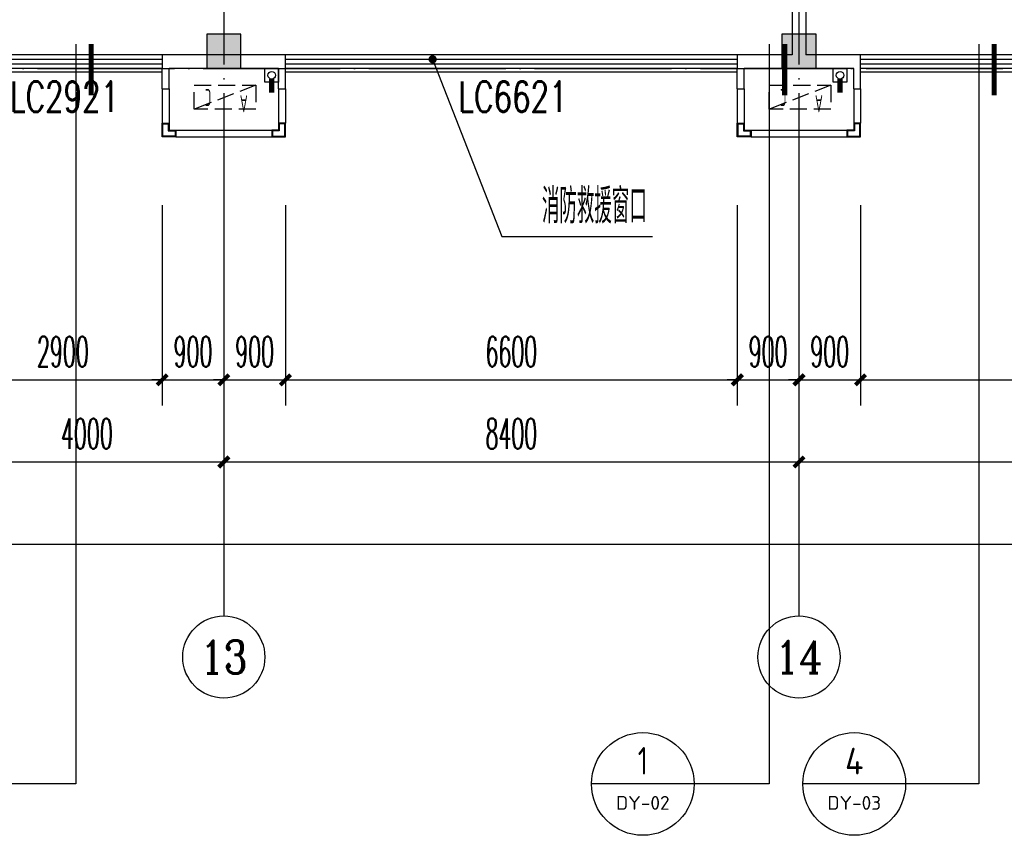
# Model space of a CAD drawing. Extents: x 1779708 to 7299578, y -1121471 to 88434.
# Tile 369 of 656: x 4757336 to 4771716, y -1072048 to -1060131. Entities that reach past the tile are written whole.
import ezdxf
from ezdxf.enums import TextEntityAlignment as Align

# ---------------------------------------------------------------- set-up
doc = ezdxf.new("R2010")
doc.units = 0
doc.header["$LTSCALE"] = 1000
doc.header["$MEASUREMENT"] = 0
doc.linetypes.add('DASH', pattern=[0.35, 0.25, -0.1])
doc.linetypes.add('DOTE', pattern=[2.42, 2, -0.2, 0.02, -0.2])
doc.layers.get('0').update_dxf_attribs({"linetype": 'CONTINUOUS'})
doc.layers.get('Defpoints').update_dxf_attribs({"linetype": 'CONTINUOUS'})
for name, color, linetype in [('11111111111111111111111111111', 50, 'DASH'), ('AXIS', 3, 'CONTINUOUS'), ('AXIS_TEXT', 7, 'CONTINUOUS'), ('DIM_IDEN', 3, 'CONTINUOUS'), ('DIM_LEAD', 3, 'CONTINUOUS'), ('DIM_污水', 3, 'CONTINUOUS'), ('DOTE', 1, 'DOTE'), ('P_PS_DIM', 1, 'CONTINUOUS'), ('PIPE-雨水', 4, 'CONTINUOUS'), ('PUB_DIM', 3, 'CONTINUOUS'), ('PUB_TEXT', 7, 'CONTINUOUS'), ('WALL', 255, 'CONTINUOUS'), ('WINDOW', 2, 'CONTINUOUS'), ('WINDOW_TEXT', 7, 'CONTINUOUS'), ('修改', 6, 'CONTINUOUS'), ('墙柱', 2, 'CONTINUOUS'), ('室外构件', 4, 'CONTINUOUS'), ('看线', 3, 'CONTINUOUS'), ('空调机位表示', 70, 'CONTINUOUS')]:
    doc.layers.add(name, color=color, linetype=linetype)
doc.styles.add('_TCH_AXIS', font='COMPLEX', dxfattribs={"bigfont": 'GBCBIG'})
doc.styles.add('_TCH_DIM', font='SIMPLEX.shx', dxfattribs={"width": 0.7, "bigfont": 'GBCBIG.shx'})
doc.styles.add('_TCH_DIM_T3', font='SIMPLEX.shx', dxfattribs={"width": 0.494118, "bigfont": 'GBCBIG.shx'})
doc.styles.add('_TCH_WINDOW', font='SIMPLEX', dxfattribs={"height": 3.5, "bigfont": 'GBCBIG'})
doc.styles.add('COMPLEX', font='COMPLEX')
doc.styles.get("Standard").update_dxf_attribs({"font": 'GBENOR', "bigfont": 'GBCBIG'})
doc.dimstyles.new('_TCH_ARCH&&150', dxfattribs={"dimtxt": 446.25, "dimasz": 150, "dimexe": 375, "dimexo": 450, "dimgap": 189.375, "dimtad": 1, "dimdec": 0, "dimzin": 0, "dimdsep": 46, "dimtxsty": '_TCH_DIM_T3', "dimblk": 'ARCHTICK', "dimcen": 0.09, "dimdle": 225, "dimclrt": 7, "dimazin": 2, "dimtfac": 1, "dimtdec": 0, "dimtix": 1, "dimtmove": 2, "dimatfit": 3, "dimfxl": 250, "dimtolj": 1, "dimtzin": 0, "dimarcsym": 0})

# ---------------------------------------------------------------- blocks, each defined once
blk = doc.blocks.new('_AXISO')
blk.add_circle((0, 0), 0.5)
at = {"layer": 'AXIS_TEXT', "style": 'COMPLEX', "width": 1.041667}
blk.add_attdef('A', text='', height=0.56, dxfattribs=at).set_placement((-0.25, -0.28), (0.25, -0.28), align=Align.FIT)
blk = doc.blocks.new('_ArchTick')
at = {"color": 0, "linetype": 'ByBlock', "const_width": 0.4}
blk.add_lwpolyline([(-0.5, -0.5), (0.5, 0.5)], dxfattribs=at)
blk = doc.blocks.new('*D6822')
at = {"layer": 'AXIS', "color": 0, "lineweight": -2, "transparency": 16777216}
for p, q in [((9200, 6750), (9200, 1875)), ((84800, 6750), (84800, 1875)), ((8975, 2250), (85025, 2250))]:
    blk.add_line(p, q, dxfattribs=at)
at = {"layer": 'Defpoints', "color": 0, "transparency": 16777216}
for p in [(9200, 7200), (84800, 7200), (84800, 2250)]:
    blk.add_point(p, dxfattribs=at)
at = {"layer": 'AXIS', "color": 0, "lineweight": -2, "transparency": 16777216, "xscale": 150, "yscale": 150, "zscale": 150, "rotation": 180}
blk.add_blockref('_ArchTick', (9200, 2250), dxfattribs=at)
at = {"layer": 'AXIS', "color": 0, "lineweight": -2, "transparency": 16777216, "xscale": 150, "yscale": 150, "zscale": 150}
blk.add_blockref('_ArchTick', (84800, 2250), dxfattribs=at)
at = {"layer": 'AXIS', "color": 7, "transparency": 16777216, "insert": (47000, 2663), "char_height": 446.2, "attachment_point": 5, "style": '_TCH_DIM_T3'}
blk.add_mtext('\\A1;75600', dxfattribs=at)
blk = doc.blocks.new('*D6834')
at = {"layer": 'AXIS', "color": 0, "lineweight": -2, "transparency": 16777216}
for p, q in [((64000, 6750), (64000, 3075)), ((68000, 6750), (68000, 3075)), ((63775, 3450), (68225, 3450))]:
    blk.add_line(p, q, dxfattribs=at)
at = {"layer": 'Defpoints', "color": 0, "transparency": 16777216}
for p in [(64000, 7200), (68000, 7200), (68000, 3450)]:
    blk.add_point(p, dxfattribs=at)
at = {"layer": 'AXIS', "color": 0, "lineweight": -2, "transparency": 16777216, "xscale": 150, "yscale": 150, "zscale": 150, "rotation": 180}
blk.add_blockref('_ArchTick', (64000, 3450), dxfattribs=at)
at = {"layer": 'AXIS', "color": 0, "lineweight": -2, "transparency": 16777216, "xscale": 150, "yscale": 150, "zscale": 150}
blk.add_blockref('_ArchTick', (68000, 3450), dxfattribs=at)
at = {"layer": 'AXIS', "color": 7, "transparency": 16777216, "insert": (66000, 3863), "char_height": 446.2, "attachment_point": 5, "style": '_TCH_DIM_T3'}
blk.add_mtext('\\A1;4000', dxfattribs=at)
blk = doc.blocks.new('*D6835')
at = {"layer": 'AXIS', "color": 0, "lineweight": -2, "transparency": 16777216}
for p, q in [((68000, 6750), (68000, 3075)), ((76400, 6750), (76400, 3075)), ((67775, 3450), (76625, 3450))]:
    blk.add_line(p, q, dxfattribs=at)
at = {"layer": 'Defpoints', "color": 0, "transparency": 16777216}
for p in [(68000, 7200), (76400, 7200), (76400, 3450)]:
    blk.add_point(p, dxfattribs=at)
at = {"layer": 'AXIS', "color": 0, "lineweight": -2, "transparency": 16777216, "xscale": 150, "yscale": 150, "zscale": 150, "rotation": 180}
blk.add_blockref('_ArchTick', (68000, 3450), dxfattribs=at)
at = {"layer": 'AXIS', "color": 0, "lineweight": -2, "transparency": 16777216, "xscale": 150, "yscale": 150, "zscale": 150}
blk.add_blockref('_ArchTick', (76400, 3450), dxfattribs=at)
at = {"layer": 'AXIS', "color": 7, "transparency": 16777216, "insert": (72200, 3863), "char_height": 446.2, "attachment_point": 5, "style": '_TCH_DIM_T3'}
blk.add_mtext('\\A1;8400', dxfattribs=at)
blk = doc.blocks.new('*D6836')
at = {"layer": 'AXIS', "color": 0, "lineweight": -2, "transparency": 16777216}
for p, q in [((76400, 6750), (76400, 3075)), ((84300, 6750), (84300, 3075)), ((76175, 3450), (84525, 3450))]:
    blk.add_line(p, q, dxfattribs=at)
at = {"layer": 'Defpoints', "color": 0, "transparency": 16777216}
for p in [(76400, 7200), (84300, 7200), (84300, 3450)]:
    blk.add_point(p, dxfattribs=at)
at = {"layer": 'AXIS', "color": 0, "lineweight": -2, "transparency": 16777216, "xscale": 150, "yscale": 150, "zscale": 150, "rotation": 180}
blk.add_blockref('_ArchTick', (76400, 3450), dxfattribs=at)
at = {"layer": 'AXIS', "color": 0, "lineweight": -2, "transparency": 16777216, "xscale": 150, "yscale": 150, "zscale": 150}
blk.add_blockref('_ArchTick', (84300, 3450), dxfattribs=at)
at = {"layer": 'AXIS', "color": 7, "transparency": 16777216, "insert": (80350, 3863), "char_height": 446.2, "attachment_point": 5, "style": '_TCH_DIM_T3'}
blk.add_mtext('\\A1;7900', dxfattribs=at)
blk = doc.blocks.new('A$C606A0922')
at = {"layer": '墙柱'}
h = blk.add_hatch(color=256, dxfattribs=at)
h.paths.add_polyline_path([(24950, 87000), (25450, 87000), (25450, 87500), (24950, 87500)])
h.paths.add_polyline_path([(66900, 125200), (67500, 125200), (67500, 124600), (66900, 124600)])
h.paths.add_polyline_path([(16600, 125200), (17100, 125200), (17100, 124700), (16600, 124700)])
h.paths.add_polyline_path([(27130, 122900), (27130, 122600), (26430, 122600), (26430, 122900)])
h.paths.add_polyline_path([(54500, 138000), (55000, 138000), (55000, 137500), (54500, 137500)])
h.paths.add_polyline_path([(16600, 87000), (17100, 87000), (17100, 87500), (16600, 87500)])
h.paths.add_polyline_path([(42000, 96300), (42500, 96300), (42500, 96800), (42000, 96800)])
h.paths.add_polyline_path([(58500, 105100), (59000, 105100), (59000, 105600), (58500, 105600)])
h.paths.add_polyline_path([(13000, 93250), (13500, 93250), (13500, 93750), (13000, 93750)])
h.paths.add_polyline_path([(66700, 100900), (67200, 100900), (67200, 101400), (66700, 101400)])
h.paths.add_polyline_path([(20700, 118600), (21200, 118600), (21200, 118100), (20700, 118100)])
h.paths.add_polyline_path([(20700, 112000), (21200, 112000), (21200, 111500), (20700, 111500)])
h.paths.add_polyline_path([(13000, 106150), (13500, 106150), (13500, 105650), (13000, 105650)])
h.paths.add_polyline_path([(20700, 99800), (21200, 99800), (21200, 100300), (20700, 100300)])
h.paths.add_polyline_path([(13000, 87000), (13500, 87000), (13500, 87500), (13000, 87500)])
h.paths.add_polyline_path([(74900, 125200), (75600, 125200), (75600, 124600), (74900, 124600)])
h.paths.add_polyline_path([(54900, 113500), (54400, 113500), (54400, 113000), (54900, 113000)])
h.paths.add_polyline_path([(74900, 96300), (75600, 96300), (75600, 96800), (74900, 96800)])
h.paths.add_polyline_path([(500, 93250), (1000, 93250), (1000, 93750), (500, 93750)])
h.paths.add_polyline_path([(500, 106150), (1000, 106150), (1000, 105650), (500, 105650)])
h.paths.add_polyline_path([(8400, 125200), (8900, 125200), (8900, 124700), (8400, 124700)])
h.paths.add_polyline_path([(66900, 113600), (67500, 113600), (67500, 113000), (66900, 113000)])
h.paths.add_polyline_path([(74900, 113000), (75600, 113000), (75600, 113600), (74900, 113600)])
h.paths.add_polyline_path([(58500, 113000), (59100, 113000), (59100, 113600), (58500, 113600)])
h.paths.add_polyline_path([(66700, 105100), (67200, 105100), (67200, 105600), (66700, 105600)])
h.paths.add_polyline_path([(54400, 105100), (54900, 105100), (54900, 105600), (54400, 105600)])
h.paths.add_polyline_path([(50150, 125200), (50650, 125200), (50650, 124700), (50150, 124700)])
h.paths.add_polyline_path([(46200, 87000), (46700, 87000), (46700, 87500), (46200, 87500)])
h.paths.add_polyline_path([(42500, 99800), (42000, 99800), (42000, 100300), (42500, 100300)])
h.paths.add_polyline_path([(42500, 87000), (42000, 87000), (42000, 87500), (42500, 87500)])
h.paths.add_polyline_path([(24900, 99800), (25400, 99800), (25400, 100300), (24900, 100300)])
h.paths.add_polyline_path([(20700, 106150), (21200, 106150), (21200, 105650), (20700, 105650)])
h.paths.add_polyline_path([(13000, 100300), (13500, 100300), (13500, 99800), (13000, 99800)])
h.paths.add_polyline_path([(16600, 112000), (17100, 112000), (17100, 111500), (16600, 111500)])
h.paths.add_polyline_path([(8200, 112000), (8700, 112000), (8700, 111500), (8200, 111500)])
h.paths.add_polyline_path([(500, 112000), (1000, 112000), (1000, 111500), (500, 111500)])
h.paths.add_polyline_path([(16600, 118600), (17100, 118600), (17100, 118100), (16600, 118100)])
h.paths.add_polyline_path([(8400, 118700), (8900, 118700), (8900, 118100), (8400, 118100)])
h.paths.add_polyline_path([(74900, 99500), (75600, 99500), (75600, 100000), (74900, 100000)])
h.paths.add_polyline_path([(75100, 87000), (75600, 87000), (75600, 87500), (75100, 87500)])
h.paths.add_polyline_path([(66900, 96200), (67500, 96200), (67500, 96800), (66900, 96800)])
h.paths.add_polyline_path([(66950, 87000), (67450, 87000), (67450, 87500), (66950, 87500)])
h.paths.add_polyline_path([(58500, 96200), (59100, 96200), (59100, 96800), (58500, 96800)])
h.paths.add_polyline_path([(58550, 87000), (59050, 87000), (59050, 87500), (58550, 87500)])
h.paths.add_polyline_path([(50150, 99800), (50650, 99800), (50650, 100300), (50150, 100300)])
h.paths.add_polyline_path([(50150, 96300), (50650, 96300), (50650, 96800), (50150, 96800)])
h.paths.add_polyline_path([(50150, 87000), (50650, 87000), (50650, 87500), (50150, 87500)])
h.paths.add_polyline_path([(33100, 99800), (33600, 99800), (33600, 100300), (33100, 100300)])
h.paths.add_polyline_path([(33100, 96300), (33600, 96300), (33600, 96800), (33100, 96800)])
h.paths.add_polyline_path([(24900, 96300), (25400, 96300), (25400, 96800), (24900, 96800)])
h.paths.add_polyline_path([(500, 99800), (1000, 99800), (1000, 100300), (500, 100300)])
h.paths.add_polyline_path([(16600, 96300), (17100, 96300), (17100, 96800), (16600, 96800)])
h.paths.add_polyline_path([(33100, 87000), (33600, 87000), (33600, 87500), (33100, 87500)])
h.paths.add_polyline_path([(500, 87000), (1000, 87000), (1000, 87500), (500, 87500)])
h.paths.add_polyline_path([(74900, 128700), (75600, 128700), (75600, 128200), (74900, 128200)])
h.paths.add_polyline_path([(74900, 138000), (75600, 138000), (75600, 137500), (74900, 137500)])
h.paths.add_polyline_path([(66950, 128700), (67450, 128700), (67450, 128200), (66950, 128200)])
h.paths.add_polyline_path([(66950, 138000), (67450, 138000), (67450, 137500), (66950, 137500)])
h.paths.add_polyline_path([(58500, 125200), (59100, 125200), (59100, 124600), (58500, 124600)])
h.paths.add_polyline_path([(58550, 128700), (59050, 128700), (59050, 128200), (58550, 128200)])
h.paths.add_polyline_path([(58550, 138000), (59050, 138000), (59050, 137500), (58550, 137500)])
h.paths.add_polyline_path([(50150, 128700), (50650, 128700), (50650, 128200), (50150, 128200)])
h.paths.add_polyline_path([(50150, 138000), (50650, 138000), (50650, 137500), (50150, 137500)])
h.paths.add_polyline_path([(42000, 125200), (42500, 125200), (42500, 124700), (42000, 124700)])
h.paths.add_polyline_path([(42000, 128700), (42500, 128700), (42500, 128200), (42000, 128200)])
h.paths.add_polyline_path([(33100, 125200), (33600, 125200), (33600, 124700), (33100, 124700)])
h.paths.add_polyline_path([(25060, 125200), (25660, 125200), (25660, 124800), (25060, 124800)])
h.paths.add_polyline_path([(33100, 128700), (33600, 128700), (33600, 128200), (33100, 128200)])
h.paths.add_polyline_path([(24950, 128700), (25450, 128700), (25450, 128200), (24950, 128200)])
h.paths.add_polyline_path([(0, 125500), (700, 125500), (700, 125000), (0, 125000)])
h.paths.add_polyline_path([(0, 128700), (700, 128700), (700, 128200), (0, 128200)])
h.paths.add_polyline_path([(8150, 128700), (8650, 128700), (8650, 128200), (8150, 128200)])
h.paths.add_polyline_path([(16550, 128700), (17050, 128700), (17050, 128200), (16550, 128200)])
h.paths.add_polyline_path([(42000, 138000), (42500, 138000), (42500, 137500), (42000, 137500)])
h.paths.add_polyline_path([(33100, 138000), (33600, 138000), (33600, 137500), (33100, 137500)])
h.paths.add_polyline_path([(24950, 138000), (25450, 138000), (25450, 137500), (24950, 137500)])
h.paths.add_polyline_path([(16550, 138000), (17050, 138000), (17050, 137500), (16550, 137500)])
h.paths.add_polyline_path([(8150, 138000), (8650, 138000), (8650, 137500), (8150, 137500)])
h.paths.add_polyline_path([(0, 138000), (500, 138000), (500, 137500), (0, 137500)])
h.paths.add_polyline_path([(24950, 51000), (25450, 51000), (25450, 50500), (24950, 50500)])
h.paths.add_polyline_path([(66900, 12800), (67500, 12800), (67500, 13400), (66900, 13400)])
h.paths.add_polyline_path([(16600, 12800), (17100, 12800), (17100, 13300), (16600, 13300)])
h.paths.add_polyline_path([(27130, 15100), (27130, 15400), (26430, 15400), (26430, 15100)])
h.paths.add_polyline_path([(54500, 0), (55000, 0), (55000, 500), (54500, 500)])
h.paths.add_polyline_path([(16600, 51000), (17100, 51000), (17100, 50500), (16600, 50500)])
h.paths.add_polyline_path([(42000, 41700), (42500, 41700), (42500, 41200), (42000, 41200)])
h.paths.add_polyline_path([(58500, 32900), (59000, 32900), (59000, 32400), (58500, 32400)])
h.paths.add_polyline_path([(13000, 44750), (13500, 44750), (13500, 44250), (13000, 44250)])
h.paths.add_polyline_path([(66700, 37100), (67200, 37100), (67200, 36600), (66700, 36600)])
h.paths.add_polyline_path([(20700, 19400), (21200, 19400), (21200, 19900), (20700, 19900)])
h.paths.add_polyline_path([(20700, 26000), (21200, 26000), (21200, 26500), (20700, 26500)])
h.paths.add_polyline_path([(13000, 31850), (13500, 31850), (13500, 32350), (13000, 32350)])
h.paths.add_polyline_path([(20700, 38200), (21200, 38200), (21200, 37700), (20700, 37700)])
h.paths.add_polyline_path([(13000, 51000), (13500, 51000), (13500, 50500), (13000, 50500)])
h.paths.add_polyline_path([(74900, 12800), (75600, 12800), (75600, 13400), (74900, 13400)])
h.paths.add_polyline_path([(54900, 24500), (54400, 24500), (54400, 25000), (54900, 25000)])
h.paths.add_polyline_path([(74900, 41700), (75600, 41700), (75600, 41200), (74900, 41200)])
h.paths.add_polyline_path([(500, 44750), (1000, 44750), (1000, 44250), (500, 44250)])
h.paths.add_polyline_path([(500, 31850), (1000, 31850), (1000, 32350), (500, 32350)])
h.paths.add_polyline_path([(8400, 12800), (8900, 12800), (8900, 13300), (8400, 13300)])
h.paths.add_polyline_path([(66900, 24400), (67500, 24400), (67500, 25000), (66900, 25000)])
h.paths.add_polyline_path([(74900, 25000), (75600, 25000), (75600, 24400), (74900, 24400)])
h.paths.add_polyline_path([(58500, 25000), (59100, 25000), (59100, 24400), (58500, 24400)])
h.paths.add_polyline_path([(66700, 32900), (67200, 32900), (67200, 32400), (66700, 32400)])
h.paths.add_polyline_path([(54400, 32900), (54900, 32900), (54900, 32400), (54400, 32400)])
h.paths.add_polyline_path([(50150, 12800), (50650, 12800), (50650, 13300), (50150, 13300)])
h.paths.add_polyline_path([(46200, 51000), (46700, 51000), (46700, 50500), (46200, 50500)])
h.paths.add_polyline_path([(42500, 38200), (42000, 38200), (42000, 37700), (42500, 37700)])
h.paths.add_polyline_path([(42500, 51000), (42000, 51000), (42000, 50500), (42500, 50500)])
h.paths.add_polyline_path([(24900, 38200), (25400, 38200), (25400, 37700), (24900, 37700)])
h.paths.add_polyline_path([(20700, 31850), (21200, 31850), (21200, 32350), (20700, 32350)])
h.paths.add_polyline_path([(13000, 37700), (13500, 37700), (13500, 38200), (13000, 38200)])
h.paths.add_polyline_path([(16600, 26000), (17100, 26000), (17100, 26500), (16600, 26500)])
h.paths.add_polyline_path([(8200, 26000), (8700, 26000), (8700, 26500), (8200, 26500)])
h.paths.add_polyline_path([(500, 26000), (1000, 26000), (1000, 26500), (500, 26500)])
h.paths.add_polyline_path([(16600, 19400), (17100, 19400), (17100, 19900), (16600, 19900)])
h.paths.add_polyline_path([(8400, 19300), (8900, 19300), (8900, 19900), (8400, 19900)])
h.paths.add_polyline_path([(74900, 38500), (75600, 38500), (75600, 38000), (74900, 38000)])
h.paths.add_polyline_path([(75100, 51000), (75600, 51000), (75600, 50500), (75100, 50500)])
h.paths.add_polyline_path([(66900, 41800), (67500, 41800), (67500, 41200), (66900, 41200)])
h.paths.add_polyline_path([(66950, 51000), (67450, 51000), (67450, 50500), (66950, 50500)])
h.paths.add_polyline_path([(58500, 41800), (59100, 41800), (59100, 41200), (58500, 41200)])
h.paths.add_polyline_path([(58550, 51000), (59050, 51000), (59050, 50500), (58550, 50500)])
h.paths.add_polyline_path([(50150, 38200), (50650, 38200), (50650, 37700), (50150, 37700)])
h.paths.add_polyline_path([(50150, 41700), (50650, 41700), (50650, 41200), (50150, 41200)])
h.paths.add_polyline_path([(50150, 51000), (50650, 51000), (50650, 50500), (50150, 50500)])
h.paths.add_polyline_path([(33100, 38200), (33600, 38200), (33600, 37700), (33100, 37700)])
h.paths.add_polyline_path([(33100, 41700), (33600, 41700), (33600, 41200), (33100, 41200)])
h.paths.add_polyline_path([(24900, 41700), (25400, 41700), (25400, 41200), (24900, 41200)])
h.paths.add_polyline_path([(500, 38200), (1000, 38200), (1000, 37700), (500, 37700)])
h.paths.add_polyline_path([(16600, 41700), (17100, 41700), (17100, 41200), (16600, 41200)])
h.paths.add_polyline_path([(33100, 51000), (33600, 51000), (33600, 50500), (33100, 50500)])
h.paths.add_polyline_path([(500, 51000), (1000, 51000), (1000, 50500), (500, 50500)])
h.paths.add_polyline_path([(74900, 9300), (75600, 9300), (75600, 9800), (74900, 9800)])
h.paths.add_polyline_path([(74900, 0), (75600, 0), (75600, 500), (74900, 500)])
h.paths.add_polyline_path([(66950, 9300), (67450, 9300), (67450, 9800), (66950, 9800)])
h.paths.add_polyline_path([(66950, 0), (67450, 0), (67450, 500), (66950, 500)])
h.paths.add_polyline_path([(58500, 12800), (59100, 12800), (59100, 13400), (58500, 13400)])
h.paths.add_polyline_path([(58550, 9300), (59050, 9300), (59050, 9800), (58550, 9800)])
h.paths.add_polyline_path([(58550, 0), (59050, 0), (59050, 500), (58550, 500)])
h.paths.add_polyline_path([(50150, 9300), (50650, 9300), (50650, 9800), (50150, 9800)])
h.paths.add_polyline_path([(50150, 0), (50650, 0), (50650, 500), (50150, 500)])
h.paths.add_polyline_path([(42000, 12800), (42500, 12800), (42500, 13300), (42000, 13300)])
h.paths.add_polyline_path([(42000, 9300), (42500, 9300), (42500, 9800), (42000, 9800)])
h.paths.add_polyline_path([(33100, 12800), (33600, 12800), (33600, 13300), (33100, 13300)])
h.paths.add_polyline_path([(25060, 12800), (25660, 12800), (25660, 13200), (25060, 13200)])
h.paths.add_polyline_path([(33100, 9300), (33600, 9300), (33600, 9800), (33100, 9800)])
h.paths.add_polyline_path([(24950, 9300), (25450, 9300), (25450, 9800), (24950, 9800)])
h.paths.add_polyline_path([(0, 12500), (700, 12500), (700, 13000), (0, 13000)])
h.paths.add_polyline_path([(0, 9300), (700, 9300), (700, 9800), (0, 9800)])
h.paths.add_polyline_path([(8150, 9300), (8650, 9300), (8650, 9800), (8150, 9800)])
h.paths.add_polyline_path([(16550, 9300), (17050, 9300), (17050, 9800), (16550, 9800)])
h.paths.add_polyline_path([(42000, 0), (42500, 0), (42500, 500), (42000, 500)])
h.paths.add_polyline_path([(33100, 0), (33600, 0), (33600, 500), (33100, 500)])
h.paths.add_polyline_path([(24950, 0), (25450, 0), (25450, 500), (24950, 500)])
h.paths.add_polyline_path([(16550, 0), (17050, 0), (17050, 500), (16550, 500)])
h.paths.add_polyline_path([(8150, 0), (8650, 0), (8650, 500), (8150, 500)])
h.paths.add_polyline_path([(0, 0), (500, 0), (500, 500), (0, 500)])
for points in [[(58550, 0), (59050, 0), (59050, 500), (58550, 500)], [(66950, 0), (67450, 0), (67450, 500), (66950, 500)]]:
    blk.add_lwpolyline(points, close=True, dxfattribs=at)
blk = doc.blocks.new('A$C46E9187A')
at = {"layer": '空调机位表示', "linetype": 'DASH'}
blk.add_lwpolyline([(0, 0), (0, 350), (900, 350), (900, 0)], close=True, dxfattribs=at)
blk.add_lwpolyline([(0, 0), (900, 350)], dxfattribs=at)
at = {"layer": '空调机位表示', "width": 0.6}
for s, p in [('A', (118, 145)), ('C', (651, 55))]:
    blk.add_text(s, height=250, dxfattribs=at).set_placement(p)
blk = doc.blocks.new('a1')
at = {"layer": '11111111111111111111111111111'}
for p, q in [((59122, 49136), (59122, 48936)), ((59322, 49136), (59122, 49136)), ((59322, 48936), (59322, 49136)), ((59122, 48936), (59322, 48936))]:
    blk.add_line(p, q, dxfattribs=at)
blk = doc.blocks.new('$WINLIB2D$00000001')
at = {"color": 0}
for points in [[(-0.5, 0.5), (-0.5, -0.5)], [(-0.5, 0.5), (0.5, 0.5)], [(0.5, -0.5), (0.5, 0.5)], [(0.5, 0.1667), (-0.5, 0.1667)], [(0.5, -0.1667), (-0.5, -0.1667)], [(-0.5, -0.5), (0.5, -0.5)]]:
    blk.add_lwpolyline(points, dxfattribs=at)
blk = doc.blocks.new('*D5553')
at = {"layer": 'Defpoints', "color": 0, "transparency": 16777216}
for p in [(4769617, -1062393), (4775817, -1062393), (4775817, -1065393)]:
    blk.add_point(p, dxfattribs=at)
at = {"layer": 'PUB_DIM', "color": 0, "lineweight": -2, "transparency": 16777216}
for p, q in [((4769617, -1062843), (4769617, -1065768)), ((4775817, -1062843), (4775817, -1065768)), ((4769392, -1065393), (4776042, -1065393))]:
    blk.add_line(p, q, dxfattribs=at)
at = {"layer": 'PUB_DIM', "color": 0, "lineweight": -2, "transparency": 16777216, "xscale": 150, "yscale": 150, "zscale": 150, "rotation": 180}
blk.add_blockref('_ArchTick', (4769617, -1065393), dxfattribs=at)
at = {"layer": 'PUB_DIM', "color": 0, "lineweight": -2, "transparency": 16777216, "xscale": 150, "yscale": 150, "zscale": 150}
blk.add_blockref('_ArchTick', (4775817, -1065393), dxfattribs=at)
at = {"layer": 'PUB_DIM', "color": 7, "transparency": 16777216, "insert": (4772717, -1064981), "char_height": 446.2, "attachment_point": 5, "style": '_TCH_DIM_T3'}
blk.add_mtext('\\A1;6200', dxfattribs=at)
blk = doc.blocks.new('*D5554')
at = {"layer": 'Defpoints', "color": 0, "transparency": 16777216}
for p in [(4768717, -1062393), (4769617, -1062393), (4769617, -1065393)]:
    blk.add_point(p, dxfattribs=at)
at = {"layer": 'PUB_DIM', "color": 0, "lineweight": -2, "transparency": 16777216}
for p, q in [((4768717, -1062843), (4768717, -1065768)), ((4769617, -1062843), (4769617, -1065768)), ((4768717, -1065393), (4768567, -1065393)), ((4768717, -1065393), (4769617, -1065393)), ((4769617, -1065393), (4769767, -1065393))]:
    blk.add_line(p, q, dxfattribs=at)
at = {"layer": 'PUB_DIM', "color": 0, "lineweight": -2, "transparency": 16777216, "xscale": 150, "yscale": 150, "zscale": 150}
blk.add_blockref('_ArchTick', (4768717, -1065393), dxfattribs=at)
at = {"layer": 'PUB_DIM', "color": 0, "lineweight": -2, "transparency": 16777216, "xscale": 150, "yscale": 150, "zscale": 150, "rotation": 180}
blk.add_blockref('_ArchTick', (4769617, -1065393), dxfattribs=at)
at = {"layer": 'PUB_DIM', "color": 7, "transparency": 16777216, "insert": (4769167, -1064981), "char_height": 446.2, "attachment_point": 5, "style": '_TCH_DIM_T3'}
blk.add_mtext('\\A1;900', dxfattribs=at)
blk = doc.blocks.new('*D5555')
at = {"layer": 'Defpoints', "color": 0, "transparency": 16777216}
for p in [(4767817, -1062393), (4768717, -1062393), (4768717, -1065393)]:
    blk.add_point(p, dxfattribs=at)
at = {"layer": 'PUB_DIM', "color": 0, "lineweight": -2, "transparency": 16777216}
for p, q in [((4767817, -1062843), (4767817, -1065768)), ((4768717, -1062843), (4768717, -1065768)), ((4767817, -1065393), (4767667, -1065393)), ((4767817, -1065393), (4768717, -1065393)), ((4768717, -1065393), (4768867, -1065393))]:
    blk.add_line(p, q, dxfattribs=at)
at = {"layer": 'PUB_DIM', "color": 0, "lineweight": -2, "transparency": 16777216, "xscale": 150, "yscale": 150, "zscale": 150}
blk.add_blockref('_ArchTick', (4767817, -1065393), dxfattribs=at)
at = {"layer": 'PUB_DIM', "color": 0, "lineweight": -2, "transparency": 16777216, "xscale": 150, "yscale": 150, "zscale": 150, "rotation": 180}
blk.add_blockref('_ArchTick', (4768717, -1065393), dxfattribs=at)
at = {"layer": 'PUB_DIM', "color": 7, "transparency": 16777216, "insert": (4768267, -1064981), "char_height": 446.2, "attachment_point": 5, "style": '_TCH_DIM_T3'}
blk.add_mtext('\\A1;900', dxfattribs=at)
blk = doc.blocks.new('*D5556')
at = {"layer": 'Defpoints', "color": 0, "transparency": 16777216}
for p in [(4761217, -1062393), (4767817, -1062393), (4767817, -1065393)]:
    blk.add_point(p, dxfattribs=at)
at = {"layer": 'PUB_DIM', "color": 0, "lineweight": -2, "transparency": 16777216}
for p, q in [((4761217, -1062843), (4761217, -1065768)), ((4767817, -1062843), (4767817, -1065768)), ((4760992, -1065393), (4768042, -1065393))]:
    blk.add_line(p, q, dxfattribs=at)
at = {"layer": 'PUB_DIM', "color": 0, "lineweight": -2, "transparency": 16777216, "xscale": 150, "yscale": 150, "zscale": 150, "rotation": 180}
blk.add_blockref('_ArchTick', (4761217, -1065393), dxfattribs=at)
at = {"layer": 'PUB_DIM', "color": 0, "lineweight": -2, "transparency": 16777216, "xscale": 150, "yscale": 150, "zscale": 150}
blk.add_blockref('_ArchTick', (4767817, -1065393), dxfattribs=at)
at = {"layer": 'PUB_DIM', "color": 7, "transparency": 16777216, "insert": (4764517, -1064981), "char_height": 446.2, "attachment_point": 5, "style": '_TCH_DIM_T3'}
blk.add_mtext('\\A1;6600', dxfattribs=at)
blk = doc.blocks.new('*D5557')
at = {"layer": 'Defpoints', "color": 0, "transparency": 16777216}
for p in [(4760317, -1062393), (4761217, -1062393), (4761217, -1065393)]:
    blk.add_point(p, dxfattribs=at)
at = {"layer": 'PUB_DIM', "color": 0, "lineweight": -2, "transparency": 16777216}
for p, q in [((4760317, -1062843), (4760317, -1065768)), ((4761217, -1062843), (4761217, -1065768)), ((4760317, -1065393), (4760167, -1065393)), ((4760317, -1065393), (4761217, -1065393)), ((4761217, -1065393), (4761367, -1065393))]:
    blk.add_line(p, q, dxfattribs=at)
at = {"layer": 'PUB_DIM', "color": 0, "lineweight": -2, "transparency": 16777216, "xscale": 150, "yscale": 150, "zscale": 150}
blk.add_blockref('_ArchTick', (4760317, -1065393), dxfattribs=at)
at = {"layer": 'PUB_DIM', "color": 0, "lineweight": -2, "transparency": 16777216, "xscale": 150, "yscale": 150, "zscale": 150, "rotation": 180}
blk.add_blockref('_ArchTick', (4761217, -1065393), dxfattribs=at)
at = {"layer": 'PUB_DIM', "color": 7, "transparency": 16777216, "insert": (4760767, -1064981), "char_height": 446.2, "attachment_point": 5, "style": '_TCH_DIM_T3'}
blk.add_mtext('\\A1;900', dxfattribs=at)
blk = doc.blocks.new('*D5558')
at = {"layer": 'Defpoints', "color": 0, "transparency": 16777216}
for p in [(4759417, -1062393), (4760317, -1062393), (4760317, -1065393)]:
    blk.add_point(p, dxfattribs=at)
at = {"layer": 'PUB_DIM', "color": 0, "lineweight": -2, "transparency": 16777216}
for p, q in [((4759417, -1062843), (4759417, -1065768)), ((4760317, -1062843), (4760317, -1065768)), ((4759417, -1065393), (4759267, -1065393)), ((4759417, -1065393), (4760317, -1065393)), ((4760317, -1065393), (4760467, -1065393))]:
    blk.add_line(p, q, dxfattribs=at)
at = {"layer": 'PUB_DIM', "color": 0, "lineweight": -2, "transparency": 16777216, "xscale": 150, "yscale": 150, "zscale": 150}
blk.add_blockref('_ArchTick', (4759417, -1065393), dxfattribs=at)
at = {"layer": 'PUB_DIM', "color": 0, "lineweight": -2, "transparency": 16777216, "xscale": 150, "yscale": 150, "zscale": 150, "rotation": 180}
blk.add_blockref('_ArchTick', (4760317, -1065393), dxfattribs=at)
at = {"layer": 'PUB_DIM', "color": 7, "transparency": 16777216, "insert": (4759867, -1064981), "char_height": 446.2, "attachment_point": 5, "style": '_TCH_DIM_T3'}
blk.add_mtext('\\A1;900', dxfattribs=at)
blk = doc.blocks.new('*D5559')
at = {"layer": 'Defpoints', "color": 0, "transparency": 16777216}
for p in [(4756517, -1062393), (4759417, -1062393), (4759417, -1065393)]:
    blk.add_point(p, dxfattribs=at)
at = {"layer": 'PUB_DIM', "color": 0, "lineweight": -2, "transparency": 16777216}
for p, q in [((4756517, -1062843), (4756517, -1065768)), ((4759417, -1062843), (4759417, -1065768)), ((4756292, -1065393), (4759642, -1065393))]:
    blk.add_line(p, q, dxfattribs=at)
at = {"layer": 'PUB_DIM', "color": 0, "lineweight": -2, "transparency": 16777216, "xscale": 150, "yscale": 150, "zscale": 150, "rotation": 180}
blk.add_blockref('_ArchTick', (4756517, -1065393), dxfattribs=at)
at = {"layer": 'PUB_DIM', "color": 0, "lineweight": -2, "transparency": 16777216, "xscale": 150, "yscale": 150, "zscale": 150}
blk.add_blockref('_ArchTick', (4759417, -1065393), dxfattribs=at)
at = {"layer": 'PUB_DIM', "color": 7, "transparency": 16777216, "insert": (4757967, -1064981), "char_height": 446.2, "attachment_point": 5, "style": '_TCH_DIM_T3'}
blk.add_mtext('\\A1;2900', dxfattribs=at)
blk = doc.blocks.new('A$C159220C3')
at = {"layer": 'AXIS'}
for p, q in [((68000, 7200), (68000, 1200)), ((76400, 7200), (76400, 1200))]:
    blk.add_line(p, q, dxfattribs=at)
at = {"layer": 'DOTE'}
for p, q in [((68000, 149200), (68000, 7200)), ((76400, 149200), (76400, 7200)), ((7200, 9200), (86800, 9200))]:
    blk.add_line(p, q, dxfattribs=at)
at = {"layer": 'AXIS'}
ref = blk.add_blockref('_AXISO', (68000, 600), dxfattribs=dict(at, xscale=1200, yscale=1200, zscale=1200))
ref.add_attrib('A', '13', dxfattribs={"layer": 'AXIS_TEXT', "height": 481.71, "style": '_TCH_AXIS', "width": 1.034483}).set_placement((67655.9, 359.1), (68344.1, 359.1), align=Align.FIT)
ref = blk.add_blockref('_AXISO', (76400, 600), dxfattribs=dict(at, xscale=1200, yscale=1200, zscale=1200))
ref.add_attrib('A', '14', dxfattribs={"layer": 'AXIS_TEXT', "height": 471.11, "style": '_TCH_AXIS'}).set_placement((76052.3, 364.4), (76747.7, 364.4), align=Align.FIT)
for p1, p2, distance, picture, middle in [((9200, 7200), (84800, 7200), -4950, '*D6822', (47000, 2662.5)), ((64000, 7200), (68000, 7200), -3750, '*D6834', (66000, 3862.5)), ((68000, 7200), (76400, 7200), -3750, '*D6835', (72200, 3862.5)), ((76400, 7200), (84300, 7200), -3750, '*D6836', (80350, 3862.5))]:
    dim = blk.add_aligned_dim(p1=p1, p2=p2, distance=distance, dimstyle='_TCH_ARCH&&150', dxfattribs=at)
    dim.commit()
    dim.dimension.update_dxf_attribs({"geometry": picture, "text_midpoint": middle})

msp = doc.modelspace()

# ---------------------------------------------------------------- linework, layer by layer
at = {"layer": 'DIM_IDEN'}
for p, q in [((4758156, -1060488.1), (4758156, -1071298)), ((4768284.5, -1060488.1), (4768284.5, -1071298)), ((4771342.4, -1060488.1), (4771342.4, -1071298)), ((4758156, -1071298), (4757058.4, -1071298)), ((4767186.9, -1071298), (4765686.9, -1071298)), ((4768284.5, -1071298), (4767186.9, -1071298)), ((4770275.2, -1071298), (4768775.2, -1071298)), ((4771342.4, -1071298), (4770275.2, -1071298))]:
    msp.add_line(p, q, dxfattribs=at)
at = {"layer": 'DIM_IDEN', "const_width": 75}
for points in [[(4758381, -1060488.1), (4758381, -1061238.1)], [(4768509.5, -1060488.1), (4768509.5, -1061238.1)], [(4771567.4, -1060488.1), (4771567.4, -1061238.1)]]:
    msp.add_lwpolyline(points, dxfattribs=at)
at = {"layer": 'DIM_IDEN'}
for centre in [(4766436.9, -1071298), (4769525.2, -1071298)]:
    msp.add_circle(centre, 750, dxfattribs=at)
at = {"layer": 'DIM_LEAD'}
for p, q in [((4763367.4, -1060710), (4764376.3, -1063297.2)), ((4764376.3, -1063297.2), (4766579.1, -1063297.2))]:
    msp.add_line(p, q, dxfattribs=at)
at = {"layer": 'DIM_LEAD', "const_width": 60}
msp.add_lwpolyline([(4763356.5, -1060682, 1), (4763378.3, -1060737.9, 1)], format="xyb", close=True, dxfattribs=at)
at = {"layer": 'DIM_污水', "color": 7}
for centre in [(4761017.1, -1060943.3), (4769317.1, -1060943.3)]:
    msp.add_circle(centre, 55, dxfattribs=at)
at = {"layer": 'PIPE-雨水', "const_width": 75}
for points in [[(4761017.1, -1060998.3), (4761017.1, -1061198.3)], [(4769317.1, -1060998.3), (4769317.1, -1061198.3)]]:
    msp.add_lwpolyline(points, dxfattribs=at)
at = {"layer": 'WALL'}
for p, q in [((4768617.1, -1051743.3), (4768617.1, -1060643.3)), ((4768817.1, -1051643.3), (4768817.1, -1060643.3)), ((4759517.1, -1060643.3), (4759417.1, -1060643.3)), ((4759417.1, -1060643.3), (4759417.1, -1060843.3)), ((4761117.1, -1060643.3), (4759517.1, -1060643.3)), ((4761217.1, -1060643.3), (4761117.1, -1060643.3)), ((4761217.1, -1060843.3), (4761217.1, -1060643.3)), ((4767917.1, -1060643.3), (4767817.1, -1060643.3)), ((4767817.1, -1060643.3), (4767817.1, -1060843.3)), ((4768617.1, -1060643.3), (4767917.1, -1060643.3)), ((4769517.1, -1060643.3), (4768817.1, -1060643.3)), ((4769617.1, -1060643.3), (4769517.1, -1060643.3)), ((4769617.1, -1060843.3), (4769617.1, -1060643.3)), ((4759417.1, -1061143.3), (4759417.1, -1060843.3)), ((4759517.1, -1061143.3), (4759517.1, -1060843.3)), ((4761117.1, -1060843.3), (4759517.1, -1060843.3)), ((4761117.1, -1061143.3), (4761117.1, -1060843.3)), ((4761217.1, -1061143.3), (4761217.1, -1060843.3)), ((4767817.1, -1061143.3), (4767817.1, -1060843.3)), ((4768717.1, -1060843.3), (4767917.1, -1060843.3)), ((4767917.1, -1061143.3), (4767917.1, -1060843.3)), ((4769517.1, -1060843.3), (4768717.1, -1060843.3)), ((4769517.1, -1061143.3), (4769517.1, -1060843.3)), ((4769617.1, -1061143.3), (4769617.1, -1060843.3)), ((4759417.1, -1061143.3), (4759517.1, -1061143.3)), ((4761117.1, -1061143.3), (4761217.1, -1061143.3)), ((4767817.1, -1061143.3), (4767917.1, -1061143.3)), ((4769517.1, -1061143.3), (4769617.1, -1061143.3))]:
    msp.add_line(p, q, dxfattribs=at)
at = {"layer": '室外构件'}
for points in [[(4759417.1, -1061143.3), (4759417.1, -1061643.3)], [(4759517.1, -1061143.3), (4759517.1, -1061643.3)], [(4761117.1, -1061143.3), (4761117.1, -1061643.3)], [(4761217.1, -1061143.3), (4761217.1, -1061643.3)], [(4767817.1, -1061143.3), (4767817.1, -1061643.3)], [(4767917.1, -1061143.3), (4767917.1, -1061643.3)], [(4769517.1, -1061143.3), (4769517.1, -1061643.3)], [(4769617.1, -1061143.3), (4769617.1, -1061643.3)], [(4759617.1, -1061743.3), (4761017.1, -1061743.3)], [(4768017.1, -1061743.3), (4769417.1, -1061743.3)], [(4759617.1, -1061843.3), (4761017.1, -1061843.3)], [(4768017.1, -1061843.3), (4769417.1, -1061843.3)]]:
    msp.add_lwpolyline(points, dxfattribs=at)
for points in [[(4759517.1, -1061643.3), (4759517.1, -1061743.3), (4759617.1, -1061743.3), (4759617.1, -1061843.3), (4759417.1, -1061843.3), (4759417.1, -1061643.3)], [(4759507.1, -1061653.3), (4759507.1, -1061753.3), (4759607.1, -1061753.3), (4759607.1, -1061833.3), (4759427.1, -1061833.3), (4759427.1, -1061653.3)], [(4761117.1, -1061643.3), (4761117.1, -1061743.3), (4761017.1, -1061743.3), (4761017.1, -1061843.3), (4761217.1, -1061843.3), (4761217.1, -1061643.3)], [(4761127.1, -1061653.3), (4761127.1, -1061753.3), (4761027.1, -1061753.3), (4761027.1, -1061833.3), (4761207.1, -1061833.3), (4761207.1, -1061653.3)], [(4767917.1, -1061643.3), (4767917.1, -1061743.3), (4768017.1, -1061743.3), (4768017.1, -1061843.3), (4767817.1, -1061843.3), (4767817.1, -1061643.3)], [(4767907.1, -1061653.3), (4767907.1, -1061753.3), (4768007.1, -1061753.3), (4768007.1, -1061833.3), (4767827.1, -1061833.3), (4767827.1, -1061653.3)], [(4769517.1, -1061643.3), (4769517.1, -1061743.3), (4769417.1, -1061743.3), (4769417.1, -1061843.3), (4769617.1, -1061843.3), (4769617.1, -1061643.3)], [(4769527.1, -1061653.3), (4769527.1, -1061753.3), (4769427.1, -1061753.3), (4769427.1, -1061833.3), (4769607.1, -1061833.3), (4769607.1, -1061653.3)]]:
    msp.add_lwpolyline(points, close=True, dxfattribs=at)
at = {"layer": '看线', "color": 190}
for p, q in [((4752817.1, -1060893.3), (4759417.1, -1060893.3)), ((4761217.1, -1060893.3), (4767817.1, -1060893.3)), ((4769617.1, -1060893.3), (4775817.1, -1060893.3))]:
    msp.add_line(p, q, dxfattribs=at)

# ---------------------------------------------------------------- block references
at = {"layer": 'P_PS_DIM', "color": 7, "xscale": -1}
for p in [(4820239.1, -1109978.9), (4828539.1, -1109978.9)]:
    msp.add_blockref('a1', p, dxfattribs=at)
at = {"layer": 'WINDOW'}
ref = msp.add_blockref('$WINLIB2D$00000001', (4757967.1, -1060743.3), dxfattribs=dict(at, xscale=2900, yscale=-200, zscale=2900, rotation=180))
ref.add_attrib('A', 'LC2921', (4757194.6, -1061478.9), dxfattribs={"layer": 'WINDOW_TEXT', "height": 446.25, "style": '_TCH_WINDOW', "width": 0.705882})
ref = msp.add_blockref('$WINLIB2D$00000001', (4764517.1, -1060743.3), dxfattribs=dict(at, xscale=6600, yscale=-200, zscale=6600, rotation=180))
ref.add_attrib('A', 'LC6621', (4763744.6, -1061478.9), dxfattribs={"layer": 'WINDOW_TEXT', "height": 446.25, "style": '_TCH_WINDOW', "width": 0.705882})
ref = msp.add_blockref('$WINLIB2D$00000001', (4772717.1, -1060743.3), dxfattribs=dict(at, xscale=6200, yscale=-200, zscale=6200, rotation=180))
ref.add_attrib('A', 'LC6221', (4771944.6, -1061478.9), dxfattribs={"layer": 'WINDOW_TEXT', "height": 446.25, "style": '_TCH_WINDOW', "width": 0.705882})
at = {"layer": '修改'}
for name, p in [('A$C159220C3', (4692317.1, -1070043.3)), ('A$C606A0922', (4701517.1, -1060843.3))]:
    msp.add_blockref(name, p, dxfattribs=at)
at = {"layer": '空调机位表示', "linetype": 'DASH', "rotation": 180}
for p in [(4760784.5, -1061088.2), (4769184.5, -1061088.2)]:
    msp.add_blockref('A$C46E9187A', p, dxfattribs=at)

# ---------------------------------------------------------------- texts
at = {"layer": 'PUB_TEXT', "color": 7, "style": '_TCH_DIM', "width": 0.7}
msp.add_text('消防救援窗口', height=506.38, dxfattribs=at).set_placement((4764963.3, -1063106.2))
at = {"layer": 'PUB_TEXT', "color": 7}
for s, height, width, p, p2 in [('1', 403.5, 0.995924, (4766362.8, -1071160.9), (4766510.9, -1071160.9)), ('DY-02', 201.87, 1.026321, (4766045.5, -1071675.1), (4766828.3, -1071675.1)), ('DY-03', 201.97, 1.022865, (4769133.9, -1071675.1), (4769916.5, -1071675.1))]:
    msp.add_text(s, height=height, dxfattribs=dict(at, width=width)).set_placement(p, p2, align=Align.FIT)
msp.add_text('4', height=390.3, dxfattribs=at).set_placement((4769390.2, -1071159), (4769660.2, -1071159), align=Align.FIT)

# ---------------------------------------------------------------- dimensions: what is measured, and where the dimension line sits
at = {"layer": 'PUB_DIM'}
for p1, p2, picture, middle in [((4756517.1, -1062393.3), (4759417.1, -1062393.3), '*D5559', (4757967.1, -1064980.8)), ((4759417.1, -1062393.3), (4760317.1, -1062393.3), '*D5558', (4759867.1, -1064980.8)), ((4760317.1, -1062393.3), (4761217.1, -1062393.3), '*D5557', (4760767.1, -1064980.8)), ((4761217.1, -1062393.3), (4767817.1, -1062393.3), '*D5556', (4764517.1, -1064980.8)), ((4767817.1, -1062393.3), (4768717.1, -1062393.3), '*D5555', (4768267.1, -1064980.8)), ((4768717.1, -1062393.3), (4769617.1, -1062393.3), '*D5554', (4769167.1, -1064980.8)), ((4769617.1, -1062393.3), (4775817.1, -1062393.3), '*D5553', (4772717.1, -1064980.8))]:
    dim = msp.add_aligned_dim(p1=p1, p2=p2, distance=-3000, dimstyle='_TCH_ARCH&&150', dxfattribs=at)
    dim.commit()
    dim.dimension.update_dxf_attribs({"geometry": picture, "text_midpoint": middle})

doc.saveas('drawing.dxf')
